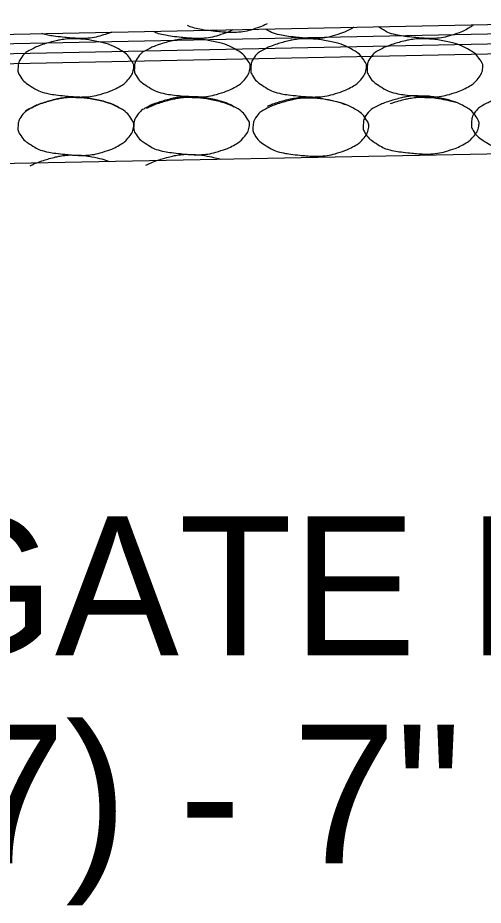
# Model space of a CAD drawing. Extents: x 1671357 to 13005564, y 567358 to 14261451.
# Drawn here: x 12758472.643 to 12758474.251, y 14259873.343 to 14259876.412 of the extents above; entities that cross this region are included whole.
import ezdxf

# ---------------------------------------------------------------- set-up
doc = ezdxf.new("R2010")
doc.units = 0
doc.layers.add('Default', color=7, linetype='Continuous')

msp = doc.modelspace()

# ---------------------------------------------------------------- linework, layer by layer
at = {"layer": 'Default'}
for p, q in [((12758465.8579, 14259876.2193), (12758475.4569, 14259876.412)), ((12758467.4561, 14259876.2196), (12758475.4575, 14259876.3802)), ((12758467.4561, 14259876.1847), (12758475.4582, 14259876.3454)), ((12758467.4561, 14259876.15), (12758475.4589, 14259876.3107)), ((12758464.4307, 14259875.744), (12758475.4459, 14259875.9651))]:
    msp.add_line(p, q, dxfattribs=at)
for points in [[(12758473.5047, 14259876.3912), (12758473.4929, 14259876.3851), (12758473.481, 14259876.3799), (12758473.4454, 14259876.3687), (12758473.4227, 14259876.3629), (12758473.3876, 14259876.3607), (12758473.3758, 14259876.3607), (12758473.3465, 14259876.3626), (12758473.3289, 14259876.3643), (12758473.2919, 14259876.3684), (12758473.2728, 14259876.3714), (12758473.2449, 14259876.3779), (12758473.2368, 14259876.3814), (12758473.2289, 14259876.3857)], [(12758472.9665, 14259876.362), (12758472.9604, 14259876.3594), (12758472.9542, 14259876.3571), (12758472.925, 14259876.3479), (12758472.9023, 14259876.3421), (12758472.8672, 14259876.3399), (12758472.8554, 14259876.3399), (12758472.8261, 14259876.3418), (12758472.8085, 14259876.3435), (12758472.7716, 14259876.3476), (12758472.7524, 14259876.3506), (12758472.7308, 14259876.3556), (12758472.7283, 14259876.3563), (12758472.7259, 14259876.3571)], [(12758473.3863, 14259876.3704), (12758473.3745, 14259876.3643), (12758473.3625, 14259876.3591), (12758473.327, 14259876.3479), (12758473.3043, 14259876.3421), (12758473.2692, 14259876.3399), (12758473.2574, 14259876.3399), (12758473.228, 14259876.3418), (12758473.2105, 14259876.3435), (12758473.1735, 14259876.3476), (12758473.1544, 14259876.3506), (12758473.1265, 14259876.3571), (12758473.1184, 14259876.3606), (12758473.1105, 14259876.3649)], [(12758473.8035, 14259876.3788), (12758473.8027, 14259876.3783), (12758473.802, 14259876.3779), (12758473.7851, 14259876.3683), (12758473.7692, 14259876.3606), (12758473.7289, 14259876.3479), (12758473.7062, 14259876.3421), (12758473.6711, 14259876.3399), (12758473.6593, 14259876.3399), (12758473.63, 14259876.3418), (12758473.6124, 14259876.3435), (12758473.5754, 14259876.3476), (12758473.5563, 14259876.3506), (12758473.5234, 14259876.3582), (12758473.5113, 14259876.3651), (12758473.4991, 14259876.3727)], [(12758474.2173, 14259876.3871), (12758474.2129, 14259876.3834), (12758474.2083, 14259876.3804), (12758474.187, 14259876.3683), (12758474.1711, 14259876.3606), (12758474.1308, 14259876.3479), (12758474.1081, 14259876.3421), (12758474.073, 14259876.3399), (12758474.0612, 14259876.3399), (12758474.0319, 14259876.3418), (12758474.0143, 14259876.3435), (12758473.9774, 14259876.3476), (12758473.9582, 14259876.3506), (12758473.9234, 14259876.3587), (12758473.9099, 14259876.3671), (12758473.8935, 14259876.3774), (12758473.8911, 14259876.3789), (12758473.8887, 14259876.3805)], [(12758472.8437, 14259876.3386), (12758472.8672, 14259876.3389), (12758472.8907, 14259876.3354), (12758472.9428, 14259876.3247), (12758472.9692, 14259876.316), (12758473.0135, 14259876.2923), (12758473.0256, 14259876.2794), (12758473.0424, 14259876.2542), (12758473.0451, 14259876.2454), (12758473.0411, 14259876.2227), (12758473.0332, 14259876.2078), (12758473.0139, 14259876.1862), (12758473.0065, 14259876.1805), (12758472.9812, 14259876.1662), (12758472.9653, 14259876.1585), (12758472.925, 14259876.1458), (12758472.9023, 14259876.14), (12758472.8672, 14259876.1378), (12758472.8554, 14259876.1378), (12758472.8261, 14259876.1397), (12758472.8085, 14259876.1414), (12758472.7716, 14259876.1455), (12758472.7524, 14259876.1485), (12758472.7176, 14259876.1566), (12758472.7041, 14259876.165), (12758472.6742, 14259876.1837), (12758472.6613, 14259876.1934), (12758472.6444, 14259876.2194), (12758472.6432, 14259876.2288), (12758472.6445, 14259876.2507), (12758472.6472, 14259876.2638), (12758472.666, 14259876.2887), (12758472.6762, 14259876.2954), (12758472.6991, 14259876.3073), (12758472.7094, 14259876.3124), (12758472.7364, 14259876.3215), (12758472.7523, 14259876.3264), (12758472.7786, 14259876.3332), (12758472.7887, 14259876.3354), (12758472.8138, 14259876.3393), (12758472.8289, 14259876.3399), (12758472.8437, 14259876.3386)], [(12758473.2457, 14259876.3386), (12758473.2691, 14259876.3389), (12758473.2926, 14259876.3354), (12758473.3447, 14259876.3247), (12758473.3711, 14259876.316), (12758473.4154, 14259876.2923), (12758473.4275, 14259876.2794), (12758473.4444, 14259876.2542), (12758473.4471, 14259876.2454), (12758473.443, 14259876.2227), (12758473.4352, 14259876.2078), (12758473.4158, 14259876.1862), (12758473.4084, 14259876.1805), (12758473.3832, 14259876.1662), (12758473.3673, 14259876.1585), (12758473.327, 14259876.1458), (12758473.3043, 14259876.14), (12758473.2692, 14259876.1378), (12758473.2574, 14259876.1378), (12758473.228, 14259876.1397), (12758473.2105, 14259876.1414), (12758473.1735, 14259876.1455), (12758473.1544, 14259876.1485), (12758473.1196, 14259876.1566), (12758473.1061, 14259876.165), (12758473.0762, 14259876.1837), (12758473.0633, 14259876.1934), (12758473.0463, 14259876.2194), (12758473.0451, 14259876.2288), (12758473.0464, 14259876.2507), (12758473.0491, 14259876.2638), (12758473.0679, 14259876.2887), (12758473.0782, 14259876.2954), (12758473.101, 14259876.3073), (12758473.1113, 14259876.3124), (12758473.1384, 14259876.3215), (12758473.1542, 14259876.3264), (12758473.1805, 14259876.3332), (12758473.1906, 14259876.3354), (12758473.2157, 14259876.3393), (12758473.2308, 14259876.3399), (12758473.2457, 14259876.3386)], [(12758473.6476, 14259876.3386), (12758473.671, 14259876.3389), (12758473.6946, 14259876.3354), (12758473.7467, 14259876.3247), (12758473.773, 14259876.316), (12758473.8173, 14259876.2923), (12758473.8295, 14259876.2794), (12758473.8463, 14259876.2542), (12758473.849, 14259876.2454), (12758473.8449, 14259876.2227), (12758473.8371, 14259876.2078), (12758473.8177, 14259876.1862), (12758473.8103, 14259876.1805), (12758473.7851, 14259876.1662), (12758473.7692, 14259876.1585), (12758473.7289, 14259876.1458), (12758473.7062, 14259876.14), (12758473.6711, 14259876.1378), (12758473.6593, 14259876.1378), (12758473.63, 14259876.1397), (12758473.6124, 14259876.1414), (12758473.5754, 14259876.1455), (12758473.5563, 14259876.1485), (12758473.5215, 14259876.1566), (12758473.508, 14259876.165), (12758473.4781, 14259876.1837), (12758473.4652, 14259876.1934), (12758473.4482, 14259876.2194), (12758473.4471, 14259876.2288), (12758473.4483, 14259876.2507), (12758473.4511, 14259876.2638), (12758473.4698, 14259876.2887), (12758473.4801, 14259876.2954), (12758473.5029, 14259876.3073), (12758473.5133, 14259876.3124), (12758473.5403, 14259876.3215), (12758473.5562, 14259876.3264), (12758473.5825, 14259876.3332), (12758473.5925, 14259876.3354), (12758473.6176, 14259876.3393), (12758473.6328, 14259876.3399), (12758473.6476, 14259876.3386)], [(12758474.0495, 14259876.3386), (12758474.073, 14259876.3389), (12758474.0965, 14259876.3354), (12758474.1486, 14259876.3247), (12758474.175, 14259876.316), (12758474.2193, 14259876.2923), (12758474.2314, 14259876.2794), (12758474.2482, 14259876.2542), (12758474.2509, 14259876.2454), (12758474.2469, 14259876.2227), (12758474.239, 14259876.2078), (12758474.2197, 14259876.1862), (12758474.2123, 14259876.1805), (12758474.187, 14259876.1662), (12758474.1711, 14259876.1585), (12758474.1308, 14259876.1458), (12758474.1081, 14259876.14), (12758474.073, 14259876.1378), (12758474.0612, 14259876.1378), (12758474.0319, 14259876.1397), (12758474.0143, 14259876.1414), (12758473.9774, 14259876.1455), (12758473.9582, 14259876.1485), (12758473.9234, 14259876.1566), (12758473.9099, 14259876.165), (12758473.88, 14259876.1837), (12758473.8671, 14259876.1934), (12758473.8502, 14259876.2194), (12758473.849, 14259876.2288), (12758473.8503, 14259876.2507), (12758473.853, 14259876.2638), (12758473.8718, 14259876.2887), (12758473.882, 14259876.2954), (12758473.9049, 14259876.3073), (12758473.9152, 14259876.3124), (12758473.9422, 14259876.3215), (12758473.9581, 14259876.3264), (12758473.9844, 14259876.3332), (12758473.9945, 14259876.3354), (12758474.0196, 14259876.3393), (12758474.0347, 14259876.3399), (12758474.0495, 14259876.3386)], [(12758474.4101, 14259876.1487), (12758474.4336, 14259876.149), (12758474.4571, 14259876.1455), (12758474.5092, 14259876.1348), (12758474.5356, 14259876.1261), (12758474.5799, 14259876.1024), (12758474.592, 14259876.0895), (12758474.6088, 14259876.0643), (12758474.6115, 14259876.0555), (12758474.6074, 14259876.0328), (12758474.5996, 14259876.0179), (12758474.5802, 14259875.9963), (12758474.5728, 14259875.9906), (12758474.5476, 14259875.9763), (12758474.5317, 14259875.9686), (12758474.4914, 14259875.9559), (12758474.4687, 14259875.9501), (12758474.4336, 14259875.9479), (12758474.4218, 14259875.9479), (12758474.3925, 14259875.9498), (12758474.3749, 14259875.9515), (12758474.3379, 14259875.9556), (12758474.3188, 14259875.9586), (12758474.284, 14259875.9667), (12758474.2705, 14259875.9751), (12758474.2406, 14259875.9938), (12758474.2277, 14259876.0035), (12758474.2107, 14259876.0295), (12758474.2096, 14259876.0389), (12758474.2109, 14259876.0608), (12758474.2136, 14259876.0739), (12758474.2323, 14259876.0988), (12758474.2426, 14259876.1055), (12758474.2654, 14259876.1174), (12758474.2758, 14259876.1225), (12758474.3028, 14259876.1316), (12758474.3187, 14259876.1364), (12758474.345, 14259876.1433), (12758474.355, 14259876.1455), (12758474.3801, 14259876.1494), (12758474.3953, 14259876.15), (12758474.4101, 14259876.1487)], [(12758472.8437, 14259876.1365), (12758472.8672, 14259876.1368), (12758472.8907, 14259876.1333), (12758472.9428, 14259876.1227), (12758472.9692, 14259876.1139), (12758473.0135, 14259876.0902), (12758473.0256, 14259876.0773), (12758473.0424, 14259876.0521), (12758473.0451, 14259876.0434), (12758473.0411, 14259876.0207), (12758473.0332, 14259876.0057), (12758473.0139, 14259875.9841), (12758473.0065, 14259875.9785), (12758472.9812, 14259875.9641), (12758472.9653, 14259875.9564), (12758472.925, 14259875.9437), (12758472.9023, 14259875.9379), (12758472.8672, 14259875.9358), (12758472.8554, 14259875.9357), (12758472.8261, 14259875.9377), (12758472.8085, 14259875.9394), (12758472.7716, 14259875.9434), (12758472.7524, 14259875.9465), (12758472.7176, 14259875.9545), (12758472.7041, 14259875.9629), (12758472.6742, 14259875.9816), (12758472.6613, 14259875.9913), (12758472.6444, 14259876.0173), (12758472.6432, 14259876.0267), (12758472.6445, 14259876.0487), (12758472.6472, 14259876.0617), (12758472.666, 14259876.0866), (12758472.6762, 14259876.0933), (12758472.6991, 14259876.1052), (12758472.7094, 14259876.1103), (12758472.7364, 14259876.1195), (12758472.7523, 14259876.1243), (12758472.7786, 14259876.1311), (12758472.7887, 14259876.1333), (12758472.8138, 14259876.1372), (12758472.8289, 14259876.1378), (12758472.8437, 14259876.1365)], [(12758472.6722, 14259876.0897), (12758472.6773, 14259876.0935), (12758472.6827, 14259876.0966), (12758472.6991, 14259876.1052), (12758472.7094, 14259876.1103), (12758472.7364, 14259876.1195), (12758472.7523, 14259876.1243), (12758472.7786, 14259876.1311), (12758472.7887, 14259876.1333), (12758472.8138, 14259876.1372), (12758472.8289, 14259876.1378), (12758472.8437, 14259876.1365)], [(12758472.8437, 14259876.1365), (12758472.8672, 14259876.1368), (12758472.8907, 14259876.1333), (12758472.9428, 14259876.1227), (12758472.9692, 14259876.1139), (12758472.9977, 14259876.0986), (12758472.9997, 14259876.0975), (12758473.0015, 14259876.0964)], [(12758473.2433, 14259876.1387), (12758473.2668, 14259876.139), (12758473.2903, 14259876.1355), (12758473.3424, 14259876.1249), (12758473.3688, 14259876.1162), (12758473.4131, 14259876.0924), (12758473.4252, 14259876.0796), (12758473.442, 14259876.0543), (12758473.4447, 14259876.0456), (12758473.4407, 14259876.0229), (12758473.4328, 14259876.008), (12758473.4135, 14259875.9863), (12758473.4061, 14259875.9807), (12758473.3808, 14259875.9663), (12758473.3649, 14259875.9587), (12758473.3246, 14259875.9459), (12758473.3019, 14259875.9402), (12758473.2668, 14259875.938), (12758473.255, 14259875.9379), (12758473.2257, 14259875.9399), (12758473.2081, 14259875.9416), (12758473.1712, 14259875.9456), (12758473.152, 14259875.9487), (12758473.1172, 14259875.9567), (12758473.1037, 14259875.9651), (12758473.0738, 14259875.9839), (12758473.0609, 14259875.9936), (12758473.044, 14259876.0195), (12758473.0428, 14259876.029), (12758473.0441, 14259876.0509), (12758473.0468, 14259876.064), (12758473.0656, 14259876.0888), (12758473.0758, 14259876.0955), (12758473.0987, 14259876.1074), (12758473.109, 14259876.1126), (12758473.136, 14259876.1217), (12758473.1519, 14259876.1265), (12758473.1782, 14259876.1333), (12758473.1883, 14259876.1355), (12758473.2134, 14259876.1394), (12758473.2285, 14259876.14), (12758473.2433, 14259876.1387)], [(12758473.0874, 14259876.0981), (12758473.0884, 14259876.0986), (12758473.0894, 14259876.0992), (12758473.101, 14259876.1052), (12758473.1113, 14259876.1103), (12758473.1384, 14259876.1195), (12758473.1542, 14259876.1243), (12758473.1805, 14259876.1311), (12758473.1906, 14259876.1333), (12758473.2157, 14259876.1372), (12758473.2308, 14259876.1378), (12758473.2457, 14259876.1365)], [(12758473.2457, 14259876.1365), (12758473.2691, 14259876.1368), (12758473.2926, 14259876.1333), (12758473.3416, 14259876.1233), (12758473.3654, 14259876.1158), (12758473.389, 14259876.1041)], [(12758473.6552, 14259876.1335), (12758473.6787, 14259876.1338), (12758473.7022, 14259876.1303), (12758473.7543, 14259876.1197), (12758473.7807, 14259876.1109), (12758473.825, 14259876.0872), (12758473.8371, 14259876.0744), (12758473.8539, 14259876.0491), (12758473.8566, 14259876.0404), (12758473.8525, 14259876.0177), (12758473.8447, 14259876.0027), (12758473.8254, 14259875.9811), (12758473.818, 14259875.9755), (12758473.7927, 14259875.9611), (12758473.7768, 14259875.9534), (12758473.7365, 14259875.9407), (12758473.7138, 14259875.935), (12758473.6787, 14259875.9328), (12758473.6669, 14259875.9327), (12758473.6376, 14259875.9347), (12758473.62, 14259875.9364), (12758473.583, 14259875.9404), (12758473.5639, 14259875.9435), (12758473.5291, 14259875.9515), (12758473.5156, 14259875.9599), (12758473.4857, 14259875.9787), (12758473.4728, 14259875.9884), (12758473.4559, 14259876.0143), (12758473.4547, 14259876.0237), (12758473.456, 14259876.0457), (12758473.4587, 14259876.0588), (12758473.4775, 14259876.0836), (12758473.4877, 14259876.0903), (12758473.5105, 14259876.1022), (12758473.5209, 14259876.1073), (12758473.5479, 14259876.1165), (12758473.5638, 14259876.1213), (12758473.5901, 14259876.1281), (12758473.6002, 14259876.1303), (12758473.6253, 14259876.1342), (12758473.6404, 14259876.1348), (12758473.6552, 14259876.1335)], [(12758473.5059, 14259876.1065), (12758473.5119, 14259876.1094), (12758473.518, 14259876.112), (12758473.5403, 14259876.1195), (12758473.5562, 14259876.1243), (12758473.5825, 14259876.1311), (12758473.5925, 14259876.1333), (12758473.6176, 14259876.1372), (12758473.6328, 14259876.1378), (12758473.6476, 14259876.1365)], [(12758473.6476, 14259876.1365), (12758473.671, 14259876.1368), (12758473.6946, 14259876.1333), (12758473.7374, 14259876.1245), (12758473.7557, 14259876.1193), (12758473.7738, 14259876.1119)], [(12758474.0361, 14259876.1412), (12758474.0595, 14259876.1415), (12758474.0831, 14259876.138), (12758474.1352, 14259876.1273), (12758474.1616, 14259876.1186), (12758474.2058, 14259876.0949), (12758474.218, 14259876.082), (12758474.2348, 14259876.0568), (12758474.2375, 14259876.048), (12758474.2334, 14259876.0253), (12758474.2256, 14259876.0104), (12758474.2062, 14259875.9888), (12758474.1988, 14259875.9831), (12758474.1736, 14259875.9688), (12758474.1577, 14259875.9611), (12758474.1174, 14259875.9484), (12758474.0947, 14259875.9426), (12758474.0596, 14259875.9404), (12758474.0478, 14259875.9404), (12758474.0185, 14259875.9423), (12758474.0009, 14259875.944), (12758473.9639, 14259875.9481), (12758473.9448, 14259875.9511), (12758473.91, 14259875.9592), (12758473.8965, 14259875.9676), (12758473.8666, 14259875.9863), (12758473.8537, 14259875.996), (12758473.8367, 14259876.022), (12758473.8356, 14259876.0314), (12758473.8368, 14259876.0533), (12758473.8396, 14259876.0664), (12758473.8583, 14259876.0913), (12758473.8686, 14259876.0979), (12758473.8914, 14259876.1098), (12758473.9018, 14259876.115), (12758473.9288, 14259876.1241), (12758473.9447, 14259876.1289), (12758473.971, 14259876.1358), (12758473.981, 14259876.138), (12758474.0061, 14259876.1419), (12758474.0213, 14259876.1424), (12758474.0361, 14259876.1412)], [(12758473.929, 14259876.115), (12758473.944, 14259876.12), (12758473.959, 14259876.1245), (12758473.9844, 14259876.1311), (12758473.9945, 14259876.1333), (12758474.0196, 14259876.1372), (12758474.0347, 14259876.1378), (12758474.0495, 14259876.1365)], [(12758474.0495, 14259876.1365), (12758474.073, 14259876.1368), (12758474.0965, 14259876.1333), (12758474.1318, 14259876.1261), (12758474.1434, 14259876.1231), (12758474.1547, 14259876.1195)], [(12758472.6862, 14259875.8998), (12758472.6967, 14259875.9053), (12758472.7071, 14259875.9105), (12758472.7341, 14259875.9196), (12758472.75, 14259875.9244), (12758472.7763, 14259875.9313), (12758472.7863, 14259875.9334), (12758472.8114, 14259875.9374), (12758472.8266, 14259875.9379), (12758472.8414, 14259875.9366)], [(12758472.8414, 14259875.9366), (12758472.8648, 14259875.937), (12758472.8884, 14259875.9334), (12758472.9283, 14259875.9253), (12758472.9441, 14259875.9209), (12758472.9596, 14259875.9152)], [(12758473.0858, 14259875.9021), (12758473.0963, 14259875.9075), (12758473.1067, 14259875.9127), (12758473.1337, 14259875.9218), (12758473.1496, 14259875.9266), (12758473.1759, 14259875.9335), (12758473.1859, 14259875.9357), (12758473.211, 14259875.9396), (12758473.2262, 14259875.9401), (12758473.241, 14259875.9389)], [(12758473.241, 14259875.9389), (12758473.2645, 14259875.9392), (12758473.288, 14259875.9357), (12758473.3222, 14259875.9287), (12758473.3327, 14259875.926), (12758473.343, 14259875.9229)]]:
    msp.add_open_spline(points, degree=3, dxfattribs=at)

# ---------------------------------------------------------------- texts
for s, p in [('AGGREGATE BASE COURSE', (12758469.9535, 14259874.2075)), ('(CLASS 7) - 7" COMP\'D.  DEPTH', (12758469.9535, 14259873.4874))]:
    msp.add_text(s, height=0.480045, dxfattribs=at).set_placement(p)

doc.saveas('drawing.dxf')
